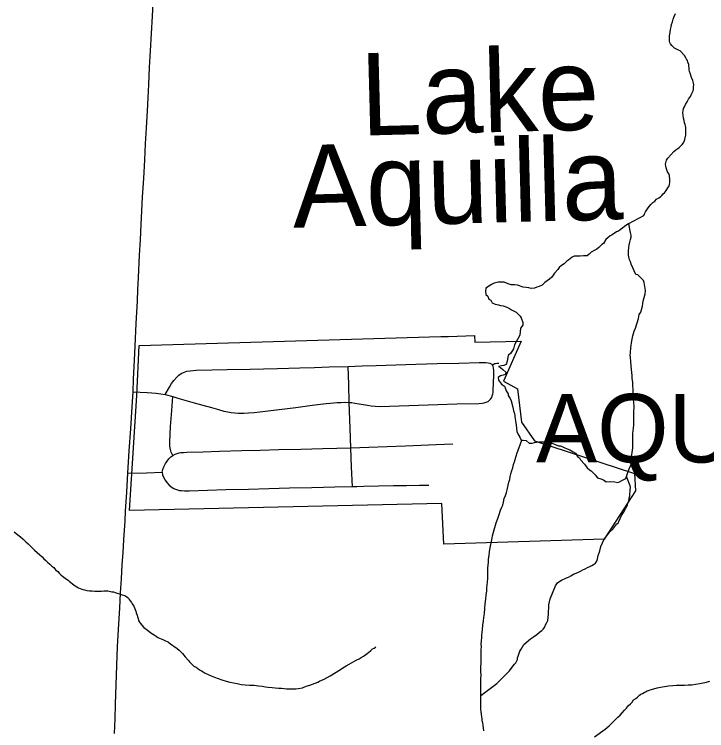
# Model space of a CAD drawing. Extents: x 103424 to 290657, y 38711 to 110967.
# Drawn here: x 151072 to 156150, y 86428 to 91682 of the extents above; entities that cross this region are included whole.
import ezdxf

# ---------------------------------------------------------------- set-up
doc = ezdxf.new("R2010")
doc.units = 0
for name, color, linetype in [('GM_X_City_Street', 7, 'Continuous'), ('GM_X_Corporation', 7, 'Continuous'), ('GM_X_Corporation_Text', 7, 'Continuous'), ('GM_X_County_Road', 7, 'Continuous'), ('GM_X_Minor_Lake', 7, 'Continuous'), ('GM_X_Minor_Lake_Text', 7, 'Continuous'), ('GM_X_Minor_River', 7, 'Continuous')]:
    doc.layers.add(name, color=color, linetype=linetype)

msp = doc.modelspace()

# ---------------------------------------------------------------- linework, layer by layer
at = {"layer": 'GM_X_City_Street'}
msp.add_line((152178.6, 88893.8), (152234.5, 88878.1), dxfattribs=at)
for points in [[(152178.6, 88893.8), (152209.7, 88948.9), (152224.4, 88974.9), (152242.2, 88997.8), (152264.1, 89021.8), (152278.5, 89036.2), (152295.8, 89047.3), (152313.3, 89056.5), (152335.9, 89064.3), (152360.7, 89068.7), (152382.8, 89070.9), (152405.9, 89072.6), (152519.9, 89074.5), (152633.8, 89076.4), (152798.9, 89080.4), (152900.3, 89082.8), (153001.9, 89085.3), (153166.9, 89089.9), (153274.5, 89093), (153382.1, 89096), (153520.3, 89100), (153623, 89103.4), (153725.6, 89106.8), (153870.5, 89112), (154015.5, 89117.3), (154173.3, 89121.1), (154331.1, 89125), (154481.2, 89128.9), (154506, 89129.4), (154530.9, 89128.3), (154546.3, 89126.7), (154559, 89123.4), (154568.5, 89119.4), (154574.5, 89115.4), (154579.7, 89110.6)], [(154573.3, 88872.6), (154577.5, 88883.1), (154580.3, 88895.3), (154582.7, 88912), (154584.4, 88930.6), (154586.2, 88972.8), (154589, 89043.3), (154588.5, 89069.3), (154587.3, 89088.7), (154585, 89100.5), (154579.7, 89110.6), (154586, 89116.1), (154592.7, 89119.3), (154597.3, 89120.9), (154602.1, 89121.9), (154611.5, 89123.2), (154626.1, 89123.8)], [(153551.6, 88219.1), (153545.2, 88361.1), (153538.8, 88503), (153535.2, 88647.7), (153528.7, 88835.7), (153524.5, 88967.8), (153520.3, 89100)], [(151942.3, 88913), (152046.2, 88909.2), (152079.5, 88906.9), (152113, 88903.6), (152146, 88899.7), (152178.6, 88893.8)], [(152155.6, 88323.3), (152160.9, 88342.7), (152169.2, 88363.8), (152181.5, 88388), (152192.7, 88405.6), (152206.2, 88422.7), (152219.6, 88436.3), (152233.3, 88446.9), (152222.3, 88471.6), (152217, 88490.1), (152213, 88515.9), (152212.6, 88545.7), (152218.3, 88659.8), (152227.1, 88776.1), (152234.5, 88878.1)], [(152234.5, 88878.1), (152271.9, 88866.7), (152391.8, 88832.9), (152517.9, 88798.5), (152569.1, 88783.6), (152607.8, 88772.9), (152638.5, 88765.9), (152663.1, 88761.7), (152688.7, 88758.9), (152716.6, 88757.1), (152754.3, 88756.6), (152790.1, 88758.7), (152830.2, 88761.5), (152871.6, 88765.9), (153015.3, 88784.2), (153135.4, 88799.7), (153255.5, 88815.3), (153359.8, 88828.8), (153387.3, 88831.5), (153412.9, 88833.9), (153438.6, 88835.4), (153468.7, 88836.2), (153494.7, 88836.7), (153528.7, 88835.7), (153547.3, 88834.3), (153570.1, 88831.1), (153661.4, 88814.8), (153690, 88810.7), (153717.6, 88807.4), (153752.6, 88806.4), (153894.7, 88810.8), (154036.9, 88815.3), (154177.5, 88819.9), (154318, 88824.6), (154478.6, 88828.8), (154503.2, 88830), (154517.1, 88832.1), (154533.2, 88837), (154546.1, 88843.3), (154555.5, 88850.6), (154564.9, 88860.4), (154573.3, 88872.6)], [(152233.3, 88446.9), (152252, 88457.1), (152265.6, 88462.1), (152280, 88465.7), (152294.3, 88467.8), (152313.4, 88469.5), (152338.1, 88470.7), (152457.2, 88474.1), (152576.3, 88477.5), (152741.3, 88482.2), (152876.5, 88486.1), (153011.7, 88489.9), (153173.8, 88494.1), (153335.8, 88498.3), (153437.3, 88500.7), (153538.8, 88503), (153672.3, 88507.8), (153806.7, 88512.6), (153941.1, 88517.4), (154053.2, 88522.3), (154165.3, 88527.1), (154287.7, 88531.3)], [(151905.1, 88316.8), (152041.8, 88320.1), (152155.6, 88323.3), (152159.2, 88303.8), (152165.6, 88287.4), (152177.4, 88266.2), (152190.9, 88248), (152208.4, 88229.2), (152229.8, 88211.7), (152241.6, 88204.7), (152254.9, 88198.5), (152268.7, 88193.8), (152283.1, 88190.5), (152297.7, 88188.8), (152319.2, 88187.9), (152353.3, 88187.3), (152488.3, 88191.8), (152623.3, 88196.2), (152788.3, 88200.8), (152939.1, 88205), (153089.8, 88209.1), (153254.9, 88212.6), (153338.5, 88214.4), (153422.2, 88216.2), (153551.6, 88219.1), (153584.1, 88219.9)], [(153584.1, 88219.9), (153632.8, 88221), (153742.8, 88223.5), (153852.8, 88226.1), (153948.4, 88227.3), (154044, 88228.5), (154113.2, 88229.2)]]:
    msp.add_lwpolyline(points, dxfattribs=at)
at = {"layer": 'GM_X_Corporation'}
msp.add_lwpolyline([(151987.3, 89253.5), (154199.6, 89319), (154255.4, 89320.6), (154447, 89326.3), (154448.5, 89277.4), (154790.1, 89284.2), (154658.5, 88992.3), (154762.5, 88936.2), (154791, 88690.7), (154886.6, 88554.8), (155619.5, 88315), (155628, 88186.3), (155398.8, 87832.8), (154221.6, 87796.1), (154207.2, 88095.4), (151917.4, 88042.4), (151969.2, 88885.6)], close=True, dxfattribs=at)
at = {"layer": 'GM_X_County_Road'}
msp.add_lwpolyline([(151807.8, 86408.6), (151811.3, 86515.8), (151814.8, 86622.9), (151819.5, 86764.8), (151824.1, 86906.7), (151828.6, 87045.1), (151833.4, 87128.1), (151838.1, 87211), (151844.7, 87325.6), (151851.3, 87440.3), (151857.5, 87541.9), (151863.8, 87643.5), (151869.4, 87735.4), (151875.1, 87827.3), (151883.7, 87968.1), (151888.1, 88038.7), (151896.6, 88177.7), (151905.1, 88316.8), (151915.3, 88481.6), (151925.3, 88642.1), (151935.2, 88802.7), (151942.3, 88913), (151946.1, 89005.8), (151953.1, 89144.8), (151958.2, 89249.1), (151966.3, 89414), (151974.5, 89578.8), (151978.7, 89664.7), (151982.9, 89750.5), (151991, 89915.4), (151996.6, 90028.1), (152002.2, 90140.9), (152007.5, 90242.2), (152012.9, 90343.6), (152020.7, 90478.8), (152028.4, 90614), (152034.8, 90732.3), (152041.2, 90850.5), (152047.9, 90974.4), (152052.9, 91070.7), (152057.9, 91167), (152064.4, 91291.4), (152070.9, 91415.7), (152077.5, 91542.4), (152084.1, 91669), (152089.1, 91763.7)], dxfattribs=at)
at = {"layer": 'GM_X_Minor_Lake'}
for points in [[(154788.7, 88559.3), (154802.8, 88559.4), (154827.1, 88555.4), (154847.3, 88537.4), (154869.4, 88537.5), (154887.6, 88541.7), (154901.7, 88543.7), (154919.8, 88547.9), (154962.1, 88546.1), (154988.3, 88540.2), (155006.5, 88536.2), (155020.6, 88534.3), (155034.7, 88530.4), (155063, 88518.4), (155077.1, 88516.4), (155103.4, 88504.5), (155127.6, 88494.5), (155145.7, 88488.6), (155170, 88474.6), (155188.2, 88462.6), (155202.4, 88438.4), (155216.5, 88430.4), (155224.6, 88414.3), (155253, 88384.2), (155273.2, 88356.1), (155289.4, 88342), (155303.5, 88334), (155331.9, 88303.9), (155348.1, 88283.8), (155374.3, 88275.9), (155392.5, 88267.9), (155412.7, 88253.9), (155440.9, 88256.1), (155477.2, 88252.2), (155497.3, 88248.3), (155511.4, 88252.4), (155527.5, 88262.6), (155541.6, 88270.8), (155557.7, 88278.9), (155571.6, 88321.4), (155585.6, 88359.8), (155597.6, 88382), (155599.4, 88428.5), (155601.4, 88450.7), (155605.2, 88485), (155607.2, 88503.2), (155609.2, 88517.3), (155608.8, 88608.1), (155612.7, 88646.5), (155614.6, 88670.7), (155614.5, 88696.9), (155616.4, 88721.2), (155616.3, 88759.5), (155618.1, 88807.9), (155613.9, 88856.3), (155613.8, 88880.6), (155611.7, 88904.8), (155609.5, 88933), (155609.4, 88957.2), (155607.4, 88981.4), (155603.2, 89013.7), (155603.1, 89033.9), (155598.9, 89078.2), (155592.7, 89132.7), (155590.5, 89167), (155588.4, 89181.1), (155590.4, 89199.3), (155594.3, 89237.6), (155602.1, 89288.1), (155608, 89324.5), (155618, 89358.8), (155627.9, 89381.1), (155649.8, 89451.8), (155655.8, 89480.1), (155667.8, 89498.4), (155679.7, 89540.8), (155681.7, 89561), (155683.6, 89579.2), (155699.5, 89631.7), (155701.4, 89655.9), (155693.2, 89700.3), (155691.1, 89714.4), (155687, 89730.5), (155666.8, 89750.6), (155644.6, 89770.7), (155630.4, 89774.6), (155595.9, 89849.1), (155593.8, 89863.2), (155583.7, 89881.3), (155575.5, 89915.6), (155575.4, 89945.8), (155579.3, 89974.1), (155581.2, 89990.3), (155587.2, 90010.5), (155591.1, 90030.7), (155595.1, 90046.8), (155595, 90063), (155591, 90081.1), (155586.8, 90105.3), (155582.7, 90121.4), (155578.7, 90148.6)], [(155578.7, 90148.6), (155546.4, 90125.3), (155532.4, 90113.1), (155516.3, 90100.9), (155502.2, 90092.8), (155488.2, 90086.6), (155456, 90066.3), (155441.9, 90058.1), (155425.8, 90043.9)], [(155425.8, 90043.9), (155409.8, 90031.7), (155393.8, 90001.4), (155379.7, 89995.2), (155359.6, 89972.9), (155343.5, 89960.7), (155329.4, 89952.6), (155303.3, 89938.3), (155287.2, 89922.1), (155273.2, 89911.9), (155247, 89911.8), (155222.8, 89909.6), (155194.6, 89909.5), (155178.5, 89907.4), (155162.4, 89901.2), (155138.3, 89882.9), (155124.2, 89870.8), (155104.1, 89852.5), (155086, 89840.3), (155068, 89826.1), (155057.9, 89811.9), (155033.9, 89783.5), (155013.8, 89755.1), (154997.8, 89738.9), (154979.7, 89726.7), (154963.6, 89714.5), (154943.5, 89696.2), (154921.4, 89686), (154903.3, 89681.9), (154887.2, 89673.7), (154863, 89671.6), (154844.8, 89675.5), (154824.7, 89679.4), (154804.5, 89681.3), (154762.1, 89695.2), (154742, 89697.2), (154715.8, 89699), (154693.6, 89705), (154665.3, 89716.9), (154647.2, 89718.8), (154621, 89716.7), (154590.8, 89710.5), (154570.7, 89700.3), (154530.4, 89673.8), (154526.5, 89649.6), (154530.6, 89627.4), (154544.8, 89615.4), (154552.9, 89593.2), (154567.1, 89585.2), (154577.2, 89567.1), (154597.4, 89557.1), (154623.6, 89551.2), (154637.8, 89547.3), (154657.9, 89543.3), (154684.2, 89533.4), (154704.4, 89525.4), (154718.5, 89515.4), (154738.7, 89505.4), (154752.8, 89497.4), (154781.2, 89469.3), (154789.3, 89455.3), (154801.5, 89423), (154801.6, 89402.9), (154783.5, 89380.6), (154779.7, 89330.1), (154765.7, 89301.8), (154739.7, 89259.2), (154733.7, 89228.9), (154713.7, 89196.6), (154693.6, 89180.3), (154687.7, 89137.9), (154679.8, 89113.6), (154661.7, 89105.5), (154645.5, 89105.4), (154623.4, 89099.2)], [(154623.4, 89099.2), (154637.5, 89093.2), (154655.7, 89077.2), (154675.9, 89057.1), (154674, 89040.9), (154657.9, 89034.8), (154637.8, 89030.7), (154619.7, 89018.5), (154623.8, 88998.3), (154644, 88970.2), (154666.3, 88954.1), (154674.4, 88936), (154678.5, 88921.9), (154692.7, 88899.8), (154694.8, 88885.7), (154708.9, 88865.6), (154717.1, 88847.5), (154727.3, 88801.1), (154733.5, 88774.9), (154739.6, 88754.8), (154745.8, 88714.4), (154750, 88686.2), (154752, 88668.1), (154758.3, 88623.7), (154764.4, 88605.6), (154780.6, 88581.4), (154788.7, 88559.3)]]:
    msp.add_lwpolyline(points, dxfattribs=at)
at = {"layer": 'GM_X_Minor_River'}
for points in [[(155885, 91464.9), (155880.8, 91474.9), (155876.6, 91484.9), (155876.4, 91495), (155876.2, 91505.1), (155877.9, 91525.3), (155881.5, 91549.6), (155885.1, 91571.9), (155888.8, 91590.2), (155892.5, 91608.4), (155898.2, 91626.7), (155903.9, 91647), (155911.6, 91667.4), (155921.3, 91689.7)], [(155578.7, 90148.6), (155689.6, 90206.8), (155693.4, 90219), (155701.2, 90233.2), (155711, 90249.6), (155720.9, 90263.9), (155730.7, 90276.2), (155740.6, 90286.5), (155754.5, 90302.9), (155768.4, 90313.2), (155782.3, 90325.6), (155798.3, 90336), (155810.2, 90344.3), (155820.1, 90354.6), (155830.1, 90364.8), (155840, 90373.1), (155847.9, 90383.3), (155857.7, 90397.7), (155865.6, 90409.9), (155871.4, 90420.1), (155877.2, 90434.4), (155879, 90448.6), (155880.6, 90470.8), (155878.1, 90497), (155875.9, 90511.1), (155863.5, 90527.1), (155857.2, 90541.1), (155852.8, 90557.2), (155850.6, 90569.3), (155848.3, 90583.4), (155850.2, 90593.5), (155855.9, 90611.8), (155865.7, 90628.1), (155909.2, 90675.4), (155923.1, 90689.7), (155937.1, 90698.1), (155947, 90706.3), (155957, 90714.6), (155970.9, 90727), (155978.7, 90739.2), (155984.6, 90749.4), (155990.4, 90763.7), (155992.2, 90775.8), (155995.9, 90796.1), (155997.5, 90816.3), (155997.2, 90834.5), (155996.9, 90852.7), (155994.6, 90864.8), (155992.4, 90874.8), (155988.2, 90886.9), (155983.9, 90903), (155979.5, 90921.1), (155977.1, 90941.2), (155974.8, 90959.4), (155976.5, 90973.5), (155980.2, 90991.8), (155986.1, 91004), (155993.9, 91020.3), (156005.6, 91040.7), (156017.4, 91059.1), (156031.1, 91079.6), (156038.9, 91097.9), (156044.7, 91112.1), (156050.5, 91122.4), (156052.3, 91134.5), (156054.1, 91150.7), (156055.8, 91164.9), (156053.6, 91176.9), (156047.2, 91197), (156038.7, 91219.1), (156030.2, 91243.2), (156023.8, 91263.3), (156021.5, 91277.4), (156021.3, 91289.5), (156019.1, 91301.6), (156018.9, 91313.7), (156012.5, 91331.8), (156008.2, 91343.8), (156002, 91353.8), (155995.8, 91363.8), (155987.4, 91379.8), (155954.5, 91415.6), (155944.3, 91419.4), (155934.1, 91425.3), (155924, 91429.2), (155913.8, 91435.1), (155903.5, 91445), (155893.2, 91454.9), (155885, 91464.9)], [(154659.9, 88103.4), (154665.4, 88131.8), (154675.1, 88154.2), (154680.8, 88174.5), (154686.5, 88194.8), (154699.6, 88251.6), (154705.3, 88269.9), (154708.9, 88292.2), (154714.6, 88312.5), (154720.2, 88336.8), (154727.9, 88357.2), (154733.6, 88379.5), (154739.3, 88399.8), (154745, 88418.1), (154750.8, 88434.3), (154754.6, 88448.6), (154758.4, 88458.7), (154793.1, 88559.3)], [(154493.5, 86686.3), (154611, 86775.3), (154640.7, 86804.1), (154676.4, 86839.1), (154704.2, 86867.8), (154723.9, 86894.5), (154739.7, 86915), (154749.6, 86925.2), (154757.4, 86939.5), (154761.2, 86949.7), (154763, 86961.8), (154766.8, 86974), (154772.6, 86990.3), (154780.3, 87010.6), (154790.1, 87024.9), (154799.9, 87043.3), (154809.7, 87059.6), (154857.4, 87100.9), (154879.3, 87115.4), (154903.2, 87134), (154923.1, 87150.6), (154941, 87163), (154950.9, 87173.3), (154960.8, 87185.6), (154968.5, 87203.9), (154976.3, 87222.2), (154984.1, 87236.5), (154987.7, 87258.8), (154989.3, 87285.1), (154990.9, 87307.3), (154992.7, 87321.5), (154992.4, 87337.7), (154992.1, 87351.8), (155001.4, 87396.4), (155040.1, 87490), (155055.8, 87512.5), (155071.8, 87524.9), (155085.7, 87533.3), (155095.7, 87537.5), (155107.8, 87541.8), (155121.8, 87548.1), (155135.8, 87554.4), (155153.8, 87562.8), (155173.8, 87575.3), (155203.8, 87587.9), (155223.8, 87598.4), (155241.8, 87606.8), (155257.8, 87615.1), (155275.8, 87625.6), (155293.8, 87632), (155307.8, 87640.3), (155319.8, 87646.6), (155333.7, 87656.9), (155345.5, 87677.3), (155354.9, 87713.9), (155360.6, 87732.1), (155366.4, 87746.4), (155373.9, 87778.9), (155397.2, 87831.8), (155416.9, 87858.4), (155436.6, 87885), (155460.4, 87905.7), (155476.2, 87926.1), (155492, 87944.6), (155502, 87952.9), (155505.8, 87963), (155515.5, 87983.4), (155525.2, 88005.8), (155539, 88028.3), (155548.7, 88046.6), (155556.5, 88060.9), (155564.4, 88073.2), (155570.2, 88085.4), (155572, 88097.6), (155577.8, 88113.8), (155581.5, 88134.1), (155585.2, 88150.3), (155586.9, 88168.5), (155588.7, 88182.7), (155588.4, 88194.8), (155590.1, 88213), (155587.9, 88223.1), (155562.3, 88293)], [(154516.3, 86428.1), (154513.9, 86448.3), (154509.6, 86466.4), (154507.2, 86486.5), (154502.9, 86500.6), (154502.7, 86514.7), (154500.3, 86530.9), (154498, 86549), (154495.7, 86567.1), (154493.3, 86585.3), (154492.9, 86607.5), (154492.6, 86627.7), (154494.3, 86645.9), (154493.9, 86664.1), (154493.5, 86686.3), (154493, 86714.6), (154494.6, 86738.8), (154494.2, 86763.1), (154493.7, 86787.3), (154493.3, 86811.5), (154494.9, 86833.8), (154494.4, 86864.1), (154493.8, 86894.4), (154495.3, 86924.7), (154496.4, 86975.2), (154496.3, 86985.3), (154496, 87001.5), (154495.6, 87023.7), (154497.2, 87043.9), (154496.9, 87064.1), (154498.5, 87086.4), (154500.1, 87110.7), (154501.7, 87128.9), (154503.4, 87147.1), (154505, 87171.3), (154508.5, 87201.7), (154512, 87234.1), (154515.6, 87258.4), (154519.1, 87286.8), (154522.5, 87323.2), (154525.9, 87359.6), (154529.3, 87392), (154532.8, 87422.4), (154536.3, 87452.7), (154537.9, 87477), (154539.6, 87495.2), (154541.2, 87519.5), (154544.8, 87543.8), (154544.5, 87559.9), (154544.2, 87578.1), (154543.8, 87598.3), (154545.4, 87620.6), (154547, 87642.8), (154548.7, 87663), (154550.3, 87685.3), (154553.8, 87713.6), (154557.4, 87742), (154562.9, 87770.4), (154566.5, 87794.7), (154574, 87827.1), (154579.5, 87857.5), (154587.1, 87883.9), (154596.6, 87918.4), (154606.1, 87953), (154617.6, 87985.5), (154627.2, 88013.9), (154638.7, 88044.5), (154646.4, 88066.8), (154654.2, 88083.1), (154659.9, 88103.4)], [(151071.9, 87887.7), (151096.6, 87865.8), (151117.1, 87850), (151137.6, 87832.2), (151156.1, 87814.3), (151174.5, 87798.5), (151199.2, 87772.7), (151219.7, 87752.8), (151240.2, 87735), (151258.7, 87717.2), (151275.1, 87703.3), (151289.5, 87689.4), (151303.8, 87677.6), (151316.2, 87663.6), (151332.5, 87649.8), (151346.9, 87635.9), (151361.3, 87624.1), (151373.7, 87608.1), (151390, 87596.3), (151400.3, 87584.3), (151412.6, 87572.4), (151424.9, 87562.6), (151435.1, 87554.7), (151455.6, 87538.9), (151465.8, 87531), (151476.1, 87523.1), (151486.3, 87515.2), (151498.6, 87505.3), (151519, 87489.5), (151541.5, 87475.8), (151565.9, 87466.1), (151586.1, 87460.4), (151604.4, 87456.7), (151622.6, 87453), (151642.8, 87453.3), (151663, 87451.7), (151683.2, 87452), (151697.3, 87452.3), (151711.4, 87452.6), (151727.5, 87452.8), (151745.7, 87453.2), (151757.8, 87453.4), (151767.9, 87451.5), (151786.1, 87447.8), (151800.3, 87446.1), (151812.5, 87442.2), (151826.7, 87436.4), (151842.9, 87432.7), (151855.1, 87426.8), (151887.6, 87417.3), (151897.8, 87409.4), (151908.1, 87399.5), (151914.3, 87389.5), (151920.5, 87379.5), (151930.8, 87367.6), (151937.1, 87357.6), (151949.5, 87341.7), (151953.7, 87329.6), (151958, 87317.6), (151964.2, 87305.6), (151966.5, 87293.5), (151972.8, 87275.4), (151975.1, 87263.3), (151979.3, 87251.3), (151983.6, 87237.2), (151989.9, 87223.2), (151996.2, 87213.2), (152006.5, 87201.3), (152020.9, 87185.4), (152039.3, 87171.6), (152057.7, 87157.8), (152074, 87145.9), (152086.3, 87138.1), (152096.5, 87132.2), (152112.8, 87122.4), (152125.1, 87110.5), (152149.5, 87102.8), (152165.7, 87095.1), (152180, 87087.2), (152192.2, 87083.4), (152202.4, 87077.5), (152218.8, 87063.7), (152231, 87055.8), (152245.3, 87046), (152255.6, 87038.1), (152265.8, 87030.2), (152282.1, 87018.3), (152292.4, 87006.4), (152304.8, 86994.5), (152315.1, 86982.6), (152325.4, 86968.6)], [(152325.4, 86968.6), (152350.1, 86942.8), (152356.3, 86932.8), (152366.6, 86922.9), (152378.9, 86911), (152389.2, 86901.1), (152405.4, 86893.3), (152417.7, 86883.4), (152430, 86875.6), (152444.2, 86867.7), (152456.5, 86859.9), (152472.8, 86850.1), (152493.1, 86840.3), (152515.5, 86830.6), (152539.9, 86821), (152566.3, 86811.3), (152592.7, 86801.7), (152625.2, 86792.2), (152653.5, 86784.6), (152679.9, 86779), (152706.2, 86773.4), (152734.6, 86767.9), (152764.9, 86764.4), (152797.2, 86762.9), (152829.5, 86761.5), (152861.9, 86758), (152890.2, 86754.5), (152914.5, 86750.9), (152934.7, 86747.2), (152963, 86743.7), (152985.2, 86742.1), (153009.5, 86740.5), (153031.7, 86738.9), (153049.9, 86737.2), (153068.1, 86735.5), (153084.2, 86735.8), (153100.4, 86734), (153118.6, 86734.4), (153136.7, 86734.7), (153154.8, 86737), (153185, 86743.6), (153213, 86754.2), (153239.1, 86762.8), (153259.2, 86769.2), (153277.2, 86777.6), (153297.2, 86784), (153311.3, 86790.3), (153327.2, 86798.7), (153345.3, 86807.1), (153365.3, 86817.6), (153387.2, 86830.1), (153463.1, 86875.9), (153481, 86888.3), (153504.9, 86904.9), (153526.9, 86915.4), (153544.9, 86925.8), (153562.9, 86936.3), (153582.9, 86946.7), (153600.9, 86955.1), (153616.8, 86965.5), (153632.8, 86973.9), (153650.8, 86986.3), (153668.7, 87000.8), (153686.5, 87017.3), (153698.5, 87027.6), (153710.5, 87033.9), (153720.4, 87040.1), (153724.3, 87042.2)], [(155328.3, 86382.1), (155406, 86440), (155419.9, 86452.4), (155433.8, 86462.8), (155449.7, 86479.2), (155463.5, 86493.6), (155481.4, 86510.1), (155497.2, 86526.5), (155515.1, 86543), (155530.9, 86559.4), (155546.8, 86577.9), (155562.6, 86594.4), (155576.4, 86612.8), (155590.3, 86625.1), (155602.2, 86637.5), (155614, 86653.9), (155630, 86664.2), (155641.9, 86674.6), (155657.8, 86689), (155667.7, 86695.2), (155679.7, 86701.5), (155691.7, 86707.8), (155701.7, 86714), (155713.7, 86720.3), (155723.8, 86722.5), (155735.8, 86726.7), (155761.9, 86735.3), (155786, 86741.8), (155812.1, 86748.3), (155840.2, 86752.9), (155870.4, 86757.4), (155900.7, 86760), (155928.9, 86762.5), (155959.2, 86761.1), (155987.4, 86761.6), (156013.6, 86764), (156041.8, 86764.6), (156068, 86769.1), (156100.2, 86773.7), (156124.3, 86778.2), (156148.4, 86784.6), (156172.5, 86791.1)]]:
    msp.add_lwpolyline(points, dxfattribs=at)

# ---------------------------------------------------------------- texts
at = {"layer": 'GM_X_Corporation_Text'}
msp.add_text('AQUILLA', height=503.12, rotation=0, dxfattribs=at).set_placement((154898.4, 88395.5))
at = {"layer": 'GM_X_Minor_Lake_Text'}
for s, height, rotation, p in [('Lake', 604.13, 1.4945, (153616.8, 90792.6)), ('Aquilla', 604.14, 1.4949, (153117.9, 90116.9))]:
    msp.add_text(s, height=height, rotation=rotation, dxfattribs=at).set_placement(p)

doc.saveas('drawing.dxf')
